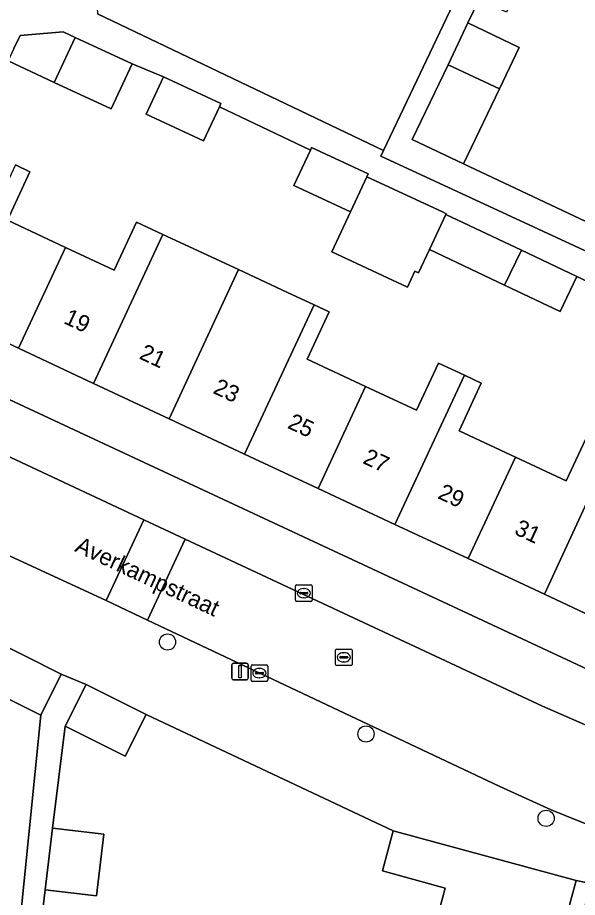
# Model space of a CAD drawing. Extents: x 159053 to 160042, y 380449 to 381423.
# Drawn here: x 159964 to 159997.8, y 381104.7 to 381157.8 of the extents above; entities that cross this region are included whole.
import ezdxf

# ---------------------------------------------------------------- set-up
doc = ezdxf.new("R2010")
doc.units = 0
for name, color, linetype in [('IMGEO_Boom', 7, 'Continuous'), ('IMGEO_Erf', 7, 'Continuous'), ('IMGEO_Groenvoorziening', 7, 'Continuous'), ('IMGEO_Kolk', 7, 'Continuous'), ('IMGEO_Lichtmast', 7, 'Continuous'), ('IMGEO_Muur', 7, 'Continuous'), ('IMGEO_Openbare_ruimte_label', 7, 'Continuous'), ('IMGEO_Pand', 7, 'Continuous'), ('IMGEO_Pand_nummerreeks', 7, 'Continuous'), ('IMGEO_Rijbaan_lokaal_open', 7, 'Continuous'), ('IMGEO_Rioolput', 7, 'Continuous'), ('IMGEO_Voetpad_open', 7, 'Continuous')]:
    doc.layers.add(name, color=color, linetype=linetype)

msp = doc.modelspace()

# ---------------------------------------------------------------- linework, layer by layer
at = {"layer": 'IMGEO_Boom'}
for centre in [(159973.091, 381120.064), (159985.076, 381114.516), (159995.95, 381109.422)]:
    msp.add_circle(centre, 0.489, dxfattribs=at)
at = {"layer": 'IMGEO_Erf'}
for points in [[(159999.553, 381167.514), (159996.581, 381168.905), (159995.319, 381166.265), (159997.074, 381165.426), (159995.833, 381162.828), (159993.563, 381158.076), (159991.916, 381158.863), (159991.231, 381157.43), (159994.321, 381155.954), (159993.127, 381153.455), (159990.959, 381148.917), (160005.345, 381142.151)], [(159999.506, 381141.332), (159997.808, 381142.125), (159996.806, 381140.011), (159993.441, 381141.606), (159988.909, 381143.752), (159988.251, 381142.344), (159988.02, 381142.453), (159987.572, 381141.492), (159983.009, 381143.618), (159984.13, 381146.022), (159980.723, 381147.61), (159981.719, 381149.748), (159976.221, 381152.36), (159975.266, 381150.311), (159971.799, 381151.926), (159972.852, 381154.184), (159970.947, 381154.957), (159969.68, 381152.239), (159966.24, 381153.842), (159963.464, 381155.135)], [(159973.182, 381133.544), (159968.626, 381135.674), (159964.098, 381137.792), (159959.699, 381139.849), (159955.053, 381142.022), (159950.13, 381144.324), (159951.884, 381148.089), (159948.77, 381149.54), (159949.9, 381151.965), (159949.857, 381152.457), (159944.25, 381152.099), (159944.589, 381146.81)], [(159963.902, 381148.857), (159964.786, 381148.445), (159963.422, 381145.517), (159966.938, 381143.879), (159969.867, 381142.514), (159971.213, 381145.404), (159972.817, 381144.657), (159973.847, 381144.177), (159977.377, 381142.541), (159980.331, 381141.164), (159981.938, 381140.415), (159982.853, 381139.989), (159981.519, 381137.128), (159985.046, 381135.485), (159988.126, 381134.05), (159989.453, 381136.896), (159991.021, 381136.165), (159992.033, 381135.694), (159990.692, 381132.817), (159994.103, 381131.228), (159997.169, 381129.799), (159998.49, 381132.634)], [(159946.31, 381143.136), (159947.587, 381142.127), (159999.029, 381118.155), (160000.292, 381120.865), (160000, 381121.002), (159995.846, 381122.945), (159991.244, 381125.097), (159986.823, 381127.164), (159982.178, 381129.336), (159977.739, 381131.412), (159973.182, 381133.544)], [(159989.006, 381102.058), (159989.86, 381105.214), (159986.065, 381106.259), (159986.715, 381108.664), (159971.799, 381115.693), (159970.533, 381113.169), (159966.912, 381114.985), (159966.155, 381108.84), (159969.249, 381108.47), (159968.804, 381104.746), (159965.71, 381105.116), (159965.207, 381100.9)]]:
    msp.add_lwpolyline(points, dxfattribs=at)
for points in [[(159965.436, 381115.643), (159962.526, 381117.103), (159962.716, 381113.859), (159956.482, 381113.493), (159950.426, 381113.138), (159944.369, 381112.782), (159938.313, 381112.427), (159932.256, 381112.071), (159932.411, 381109.14), (159926.222, 381108.777), (159926.694, 381102.722), (159932.897, 381103.199), (159934.416, 381103.316), (159934.6, 381100.18), (159947.839, 381101.135), (159947.668, 381104.043), (159950.95, 381104.236), (159954.819, 381104.464), (159954.99, 381101.556), (159964.066, 381102.051)], [(159997.503, 381101.182), (159998.668, 381105.489), (159997.757, 381105.678), (159996.249, 381100.103), (159994.762, 381094.607), (159993.448, 381089.75), (159993.276, 381089.113), (159991.79, 381083.619), (159990.304, 381078.124), (159988.818, 381072.63), (159987.331, 381067.135), (159985.845, 381061.64), (159984.359, 381056.145), (159982.873, 381050.651), (159981.386, 381045.156), (159979.9, 381039.662), (159978.414, 381034.168), (159976.928, 381028.674), (159975.379, 381022.947), (159976.292, 381022.755)]]:
    msp.add_lwpolyline(points, close=True, dxfattribs=at)
at = {"layer": 'IMGEO_Groenvoorziening'}
msp.add_lwpolyline([(159993.025, 381164.568), (159967.718, 381176.667), (159968.855, 381157.976), (159986.122, 381149.733), (159990.732, 381159.429), (159990.548, 381159.517), (159992.858, 381164.219)], close=True, dxfattribs=at)
at = {"layer": 'IMGEO_Kolk'}
for p, q in [((159980.822, 381122.589), (159980.822, 381123.441)), ((159980.897, 381123.515), (159981.749, 381123.515)), ((159981.081, 381123.009), (159981.081, 381123.021)), ((159981.124, 381123.058), (159981.522, 381123.058)), ((159981.31, 381123.295), (159981.335, 381123.295)), ((159981.565, 381123.021), (159981.565, 381123.009)), ((159981.823, 381123.441), (159981.823, 381122.589)), ((159981.749, 381122.515), (159980.897, 381122.515)), ((159981.519, 381122.972), (159981.121, 381122.972)), ((159981.333, 381122.735), (159981.308, 381122.735)), ((159978.137, 381117.764), (159978.137, 381118.616)), ((159978.212, 381118.69), (159979.064, 381118.69)), ((159978.439, 381118.233), (159978.837, 381118.233)), ((159978.625, 381118.47), (159978.65, 381118.47)), ((159979.138, 381118.616), (159979.138, 381117.764)), ((159979.064, 381117.69), (159978.212, 381117.69)), ((159978.396, 381118.184), (159978.396, 381118.196)), ((159978.834, 381118.147), (159978.436, 381118.147)), ((159978.648, 381117.91), (159978.623, 381117.91)), ((159978.88, 381118.196), (159978.88, 381118.184))]:
    msp.add_line(p, q, dxfattribs=at)
for points in [[(159980.822, 381122.589), (159980.822, 381123.441)], [(159980.897, 381123.515), (159981.749, 381123.515)], [(159981.823, 381123.441), (159981.823, 381122.589)], [(159981.749, 381122.515), (159980.897, 381122.515)], [(159978.137, 381117.764), (159978.137, 381118.616)], [(159978.212, 381118.69), (159979.064, 381118.69)], [(159979.138, 381118.616), (159979.138, 381117.764)], [(159979.064, 381117.69), (159978.212, 381117.69)]]:
    msp.add_lwpolyline(points, dxfattribs=at)
for centre, radius, start, end in [((159980.899, 381123.439), 0.0765, 91.552, 178.448), ((159980.899, 381123.439), 0.0765, 91.552, 178.448), ((159981.121, 381123.018), 0.0403, 85.8775, 175.7526), ((159981.118, 381123.008), 0.0366, 178.938, 274.7102), ((159981.522, 381123.015), 0.043, 264.8664, 352.4533), ((159981.526, 381123.02), 0.0386, 1.7309, 96.639), ((159981.747, 381123.439), 0.0765, 1.552, 88.448), ((159981.747, 381123.439), 0.0765, 1.552, 88.448), ((159980.899, 381122.591), 0.0765, 181.552, 268.448), ((159980.899, 381122.591), 0.0765, 181.552, 268.448), ((159981.747, 381122.591), 0.0765, 271.552, 358.448), ((159981.747, 381122.591), 0.0765, 271.552, 358.448), ((159978.214, 381118.614), 0.0765, 91.552, 178.448), ((159978.214, 381118.614), 0.0765, 91.552, 178.448), ((159978.436, 381118.193), 0.0403, 85.8775, 175.7526), ((159978.841, 381118.195), 0.0386, 1.7309, 96.639), ((159979.062, 381118.614), 0.0765, 1.552, 88.448), ((159979.062, 381118.614), 0.0765, 1.552, 88.448), ((159978.214, 381117.766), 0.0765, 181.552, 268.448), ((159978.214, 381117.766), 0.0765, 181.552, 268.448), ((159978.433, 381118.183), 0.0366, 178.938, 274.7102), ((159978.837, 381118.19), 0.043, 264.8664, 352.4533), ((159979.062, 381117.766), 0.0765, 271.552, 358.448), ((159979.062, 381117.766), 0.0765, 271.552, 358.448)]:
    msp.add_arc(centre, radius, start, end, dxfattribs=at)
for centre, major_axis, ratio, start_param, end_param in [((159981.309, 381123.015), (-0.387, 0.002), 0.722429, 4.712389, 7.853982), ((159981.334, 381123.015), (-0.39, 0.002), 0.717154, 1.570796, 4.712389), ((159978.624, 381118.19), (-0.387, 0.002), 0.722429, 4.712389, 7.853982), ((159978.649, 381118.19), (-0.39, 0.002), 0.717154, 1.570796, 4.712389)]:
    msp.add_ellipse(centre, major_axis=major_axis, ratio=ratio, start_param=start_param, end_param=end_param, dxfattribs=at)
at = {"layer": 'IMGEO_Lichtmast'}
for p, q in [((159977.073, 381118.781), (159977.863, 381118.781)), ((159977.863, 381118.781), (159977.073, 381118.781)), ((159976.973, 381117.881), (159976.973, 381118.681)), ((159976.973, 381118.681), (159976.973, 381117.881)), ((159977.963, 381118.681), (159977.963, 381117.881)), ((159977.963, 381117.881), (159977.963, 381118.681)), ((159977.863, 381117.781), (159977.073, 381117.781)), ((159977.073, 381117.781), (159977.863, 381117.781))]:
    msp.add_line(p, q, dxfattribs=at)
msp.add_lwpolyline([(159977.393, 381118.656), (159977.543, 381118.656), (159977.543, 381117.906), (159977.393, 381117.906), (159977.393, 381118.656)], dxfattribs=at)
for centre, start, end in [((159977.073, 381118.681), 90, 180), ((159977.073, 381118.681), 90, 180), ((159977.863, 381118.681), 0, 90), ((159977.863, 381118.681), 360, 90), ((159977.073, 381117.881), 180, 270), ((159977.073, 381117.881), 180, 270), ((159977.863, 381117.881), 270, 0), ((159977.863, 381117.881), 270, 0)]:
    msp.add_arc(centre, 0.1, start, end, dxfattribs=at)
at = {"layer": 'IMGEO_Muur'}
msp.add_lwpolyline([(159971.799, 381115.693), (159986.715, 381108.664)], dxfattribs=at)
at = {"layer": 'IMGEO_Pand'}
for points in [[(159991.231, 381157.43), (159990.026, 381154.906), (159993.127, 381153.455), (159994.321, 381155.954)], [(159967.507, 381156.56), (159966.795, 381156.892), (159964.185, 381156.682), (159963.817, 381155.893), (159963.464, 381155.135), (159966.24, 381153.842)], [(159970.947, 381154.957), (159967.507, 381156.56), (159966.24, 381153.842), (159969.68, 381152.239)], [(159993.127, 381153.455), (159990.026, 381154.906), (159987.87, 381150.393), (159990.959, 381148.917)], [(159976.221, 381152.36), (159976.318, 381152.569), (159972.852, 381154.184), (159971.799, 381151.926), (159975.266, 381150.311)], [(159985.116, 381148.139), (159985.199, 381148.318), (159981.793, 381149.906), (159981.719, 381149.748), (159980.723, 381147.61), (159984.13, 381146.022)], [(159966.938, 381143.879), (159963.422, 381145.517), (159964.786, 381148.445), (159963.902, 381148.857), (159959.699, 381139.849), (159964.098, 381137.792)], [(159989.9, 381145.872), (159989.918, 381145.911), (159989.684, 381146.024), (159985.116, 381148.139), (159984.13, 381146.022), (159983.009, 381143.618), (159987.572, 381141.492), (159988.02, 381142.453), (159988.251, 381142.344), (159988.909, 381143.752)], [(159994.454, 381143.715), (159989.9, 381145.872), (159988.909, 381143.752), (159993.441, 381141.606)], [(159968.626, 381135.674), (159972.817, 381144.657), (159971.213, 381145.404), (159969.867, 381142.514), (159966.938, 381143.879), (159964.098, 381137.792)], [(159976.046, 381139.684), (159977.377, 381142.541), (159973.847, 381144.177), (159972.817, 381144.657), (159968.626, 381135.674), (159973.182, 381133.544)], [(159997.808, 381142.125), (159994.454, 381143.715), (159993.441, 381141.606), (159996.806, 381140.011)], [(159981.938, 381140.415), (159980.331, 381141.164), (159977.377, 381142.541), (159976.046, 381139.684), (159973.182, 381133.544), (159977.739, 381131.412)], [(159981.938, 381140.415), (159977.739, 381131.412), (159982.178, 381129.336), (159985.046, 381135.485), (159981.519, 381137.128), (159982.853, 381139.989)], [(159991.021, 381136.165), (159989.453, 381136.896), (159988.126, 381134.05), (159985.046, 381135.485), (159982.178, 381129.336), (159986.823, 381127.164)], [(159991.021, 381136.165), (159986.823, 381127.164), (159991.244, 381125.097), (159994.103, 381131.228), (159990.692, 381132.817), (159992.033, 381135.694)], [(159994.103, 381131.228), (159991.244, 381125.097), (159995.846, 381122.945), (160000, 381131.931), (159998.49, 381132.634), (159997.169, 381129.799)], [(160000, 381131.931), (159995.846, 381122.945), (160000, 381121.002), (160000.292, 381120.865), (160003.139, 381126.975), (160000, 381128.453), (159999.612, 381128.636), (160000, 381129.469), (160000.953, 381131.488)], [(159956.482, 381113.493), (159962.716, 381113.859), (159962.526, 381117.103), (159965.436, 381115.643), (159966.678, 381118.118), (159962.308, 381120.311), (159962.258, 381121.15), (159956.053, 381120.786)], [(159971.799, 381115.693), (159968.178, 381117.509), (159966.912, 381114.985), (159970.533, 381113.169)], [(159966.155, 381108.84), (159965.71, 381105.116), (159968.804, 381104.746), (159969.249, 381108.47)], [(159996.249, 381100.103), (159997.757, 381105.678), (159986.715, 381108.664), (159986.065, 381106.259), (159989.86, 381105.214), (159989.006, 381102.058)]]:
    msp.add_lwpolyline(points, close=True, dxfattribs=at)
at = {"layer": 'IMGEO_Rijbaan_lokaal_open'}
for points in [[(159941.104, 381135.635), (159951.45, 381130.849), (159969.386, 381122.569), (159971.667, 381127.445), (159950.076, 381137.545), (159945.884, 381139.667)], [(159974.158, 381126.279), (159971.873, 381121.394), (159993.147, 381111.343), (159996.255, 381109.939), (159997.1, 381109.595), (159998.845, 381108.885), (159999.512, 381108.613), (160000, 381108.414), (160003.365, 381107.312), (160003.885, 381107.173), (160004.715, 381110.677), (160003.487, 381111.049)], [(160001.312, 381113.765), (160001.114, 381113.851), (159999.373, 381114.607), (159995.725, 381116.19), (159974.158, 381126.279)]]:
    msp.add_lwpolyline(points, dxfattribs=at)
msp.add_lwpolyline([(159971.873, 381121.394), (159974.158, 381126.279), (159971.667, 381127.445), (159969.386, 381122.569)], close=True, dxfattribs=at)
at = {"layer": 'IMGEO_Rioolput'}
for p, q in [((159983.231, 381118.717), (159983.231, 381119.569)), ((159983.306, 381119.643), (159984.158, 381119.643)), ((159983.719, 381119.423), (159983.744, 381119.423)), ((159984.232, 381119.569), (159984.232, 381118.717)), ((159983.49, 381119.137), (159983.49, 381119.149)), ((159983.928, 381119.1), (159983.53, 381119.1)), ((159983.533, 381119.186), (159983.931, 381119.186)), ((159983.742, 381118.863), (159983.717, 381118.863)), ((159983.974, 381119.149), (159983.974, 381119.137)), ((159984.158, 381118.643), (159983.306, 381118.643))]:
    msp.add_line(p, q, dxfattribs=at)
for points in [[(159983.231, 381118.717), (159983.231, 381119.569)], [(159983.306, 381119.643), (159984.158, 381119.643)], [(159984.232, 381119.569), (159984.232, 381118.717)], [(159984.158, 381118.643), (159983.306, 381118.643)]]:
    msp.add_lwpolyline(points, dxfattribs=at)
for centre, radius, start, end in [((159983.308, 381119.567), 0.0765, 91.552, 178.448), ((159983.308, 381119.567), 0.0765, 91.552, 178.448), ((159984.156, 381119.567), 0.0765, 1.552, 88.448), ((159984.156, 381119.567), 0.0765, 1.552, 88.448), ((159983.53, 381119.146), 0.0403, 85.8775, 175.7526), ((159983.527, 381119.136), 0.0366, 178.938, 274.7102), ((159983.931, 381119.143), 0.043, 264.8664, 352.4533), ((159983.935, 381119.148), 0.0386, 1.7309, 96.639), ((159983.308, 381118.719), 0.0765, 181.552, 268.448), ((159983.308, 381118.719), 0.0765, 181.552, 268.448), ((159984.156, 381118.719), 0.0765, 271.552, 358.448), ((159984.156, 381118.719), 0.0765, 271.552, 358.448)]:
    msp.add_arc(centre, radius, start, end, dxfattribs=at)
for centre, major_axis, ratio, start_param, end_param in [((159983.718, 381119.143), (-0.387, 0.002), 0.722429, 4.712389, 7.853982), ((159983.743, 381119.143), (-0.39, 0.002), 0.717154, 1.570796, 4.712389)]:
    msp.add_ellipse(centre, major_axis=major_axis, ratio=ratio, start_param=start_param, end_param=end_param, dxfattribs=at)
at = {"layer": 'IMGEO_Voetpad_open'}
msp.add_lwpolyline([(160007.691, 381141.052), (160005.345, 381142.151), (159990.959, 381148.917), (159987.87, 381150.393), (159990.026, 381154.906), (159991.231, 381157.43), (159991.916, 381158.863), (159990.732, 381159.429), (159986.122, 381149.733), (159985.971, 381149.397), (160004.191, 381140.954), (160009.06, 381138.697), (160010.647, 381137.954), (160015.217, 381135.814), (160015.875, 381137.219), (160012.218, 381138.932)], close=True, dxfattribs=at)
for points in [[(160004.191, 381140.954), (159985.971, 381149.397), (159986.122, 381149.733), (159968.855, 381157.976)], [(159963.817, 381155.893), (159964.185, 381156.682), (159966.795, 381156.892), (159967.507, 381156.56), (159970.947, 381154.957), (159972.852, 381154.184), (159976.318, 381152.569), (159976.221, 381152.36), (159981.719, 381149.748), (159981.793, 381149.906), (159985.199, 381148.318), (159985.116, 381148.139), (159989.684, 381146.024), (159989.918, 381145.911), (159989.9, 381145.872), (159994.454, 381143.715), (159997.808, 381142.125), (159999.506, 381141.332)], [(160003.487, 381111.049), (160006.841, 381117.93), (160002.621, 381116.482), (160000, 381117.703), (159999.029, 381118.155), (159947.587, 381142.127), (159946.31, 381143.136)], [(159945.884, 381139.667), (159950.076, 381137.545), (159971.667, 381127.445), (159974.158, 381126.279), (159995.725, 381116.19), (159999.373, 381114.607), (160001.114, 381113.851), (160001.312, 381113.765)], [(159938.32, 381135.838), (159939.17, 381133.166), (159954.139, 381126.23), (159953.995, 381125.49), (159926.119, 381123.67), (159925.699, 381120.483), (159962.168, 381122.621), (159962.258, 381121.15), (159962.308, 381120.311), (159966.678, 381118.118), (159968.178, 381117.509), (159971.799, 381115.693), (159986.715, 381108.664), (159997.757, 381105.678), (159998.668, 381105.489), (159997.503, 381101.182), (160000.931, 381100.285), (160003.755, 381099.531), (160005.286, 381099.122), (160008.157, 381098.807), (160008.226, 381099.179)], [(159971.873, 381121.394), (159969.386, 381122.569), (159951.45, 381130.849), (159941.104, 381135.635)], [(160004.405, 381107.034), (160003.885, 381107.173), (160003.365, 381107.312), (160000, 381108.414), (159999.512, 381108.613), (159998.845, 381108.885), (159997.1, 381109.595), (159996.255, 381109.939), (159993.147, 381111.343), (159971.873, 381121.394)], [(159965.207, 381100.9), (159965.71, 381105.116), (159966.155, 381108.84), (159966.912, 381114.985), (159968.178, 381117.509), (159966.678, 381118.118), (159965.436, 381115.643), (159964.066, 381102.051)]]:
    msp.add_lwpolyline(points, dxfattribs=at)

# ---------------------------------------------------------------- texts
at = {"layer": 'IMGEO_Openbare_ruimte_label'}
msp.add_text('Averkampstraat', height=1, rotation=334.8446, dxfattribs=at).set_placement((159967.436, 381125.565))
at = {"layer": 'IMGEO_Pand_nummerreeks'}
for s, rotation, p in [('19', 334.9343, (159966.764, 381139.327)), ('21', 334.9388, (159971.324, 381137.194)), ('23', 334.9324, (159975.78, 381135.111)), ('25', 334.9366, (159980.278, 381133.007)), ('27', 334.9366, (159984.82, 381130.883)), ('29', 334.9366, (159989.353, 381128.763)), ('31', 334.9366, (159993.967, 381126.606))]:
    msp.add_text(s, height=1, rotation=rotation, dxfattribs=at).set_placement(p)

doc.saveas('drawing.dxf')
